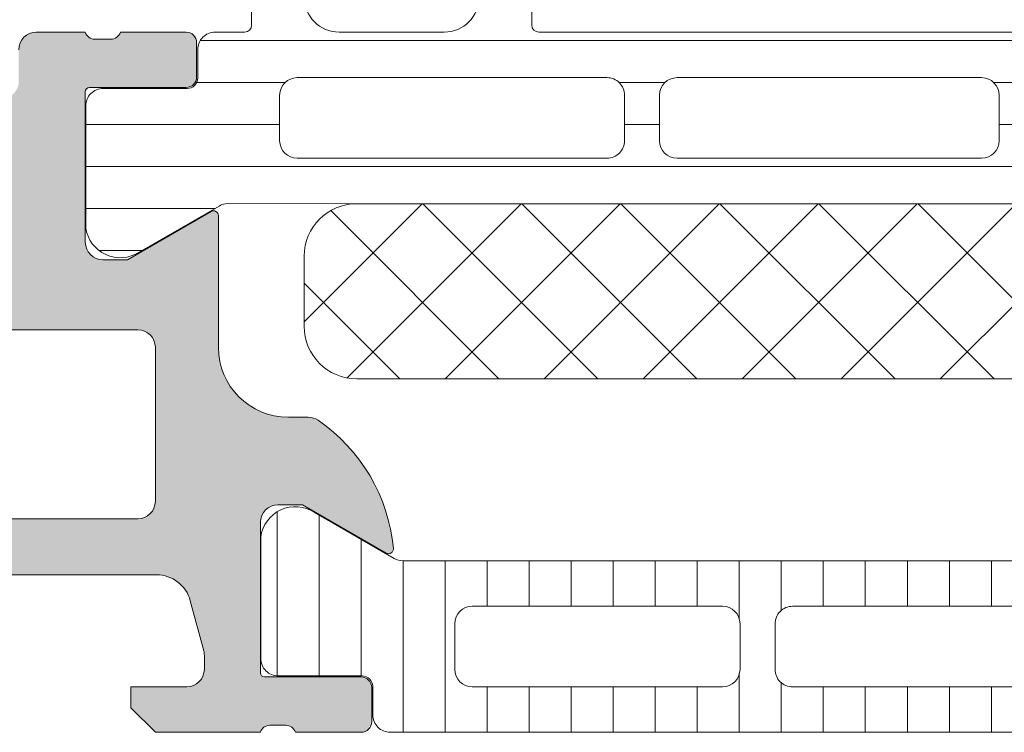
# Model space of a CAD drawing. Header units: millimetres. Extents: x 213386 to 506888, y 183055 to 450952.
# Tile 662 of 1056: x 373059 to 373088, y 339248 to 339268. Entities that reach past the tile are written whole.
import ezdxf

# ---------------------------------------------------------------- set-up
doc = ezdxf.new("R2010")
doc.units = ezdxf.units.MM
doc.layers.add('FASÁDA DETAILNÍ', color=255, linetype='Continuous', lineweight=0)
doc.layers.add('NOVA', color=255, linetype='Continuous', lineweight=0)

# ---------------------------------------------------------------- blocks, each defined once
blk = doc.blocks.new('A$C69D17D4D')
at = {"layer": 'FASÁDA DETAILNÍ'}
h = blk.add_hatch(color=256, dxfattribs=at)
edge = h.paths.add_edge_path()
edge.add_arc((-24911.3180359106, 21564.49986385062), 0.5000674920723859, 90.00773245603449, 179.9922675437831, ccw=False)
edge.add_line((-24911.31810339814, 21564.99993133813), (-24907.31810339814, 21564.99993133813))
edge.add_arc((-24907.31817088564, 21564.49986385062), 0.5000674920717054, 360.0077324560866, 449.99226754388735, ccw=False)
edge.add_line((-24906.81810339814, 21564.49993133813), (-24906.81810339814, 21563.19988251))
edge.add_arc((-24907.31814029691, 21563.1999194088), 0.5000369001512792, 270.0042279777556, 359.99577202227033, ccw=False)
edge.add_line((-24907.31810339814, 21562.69988251), (-24907.81810339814, 21562.69988251))
edge.add_line((-24907.81810339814, 21562.69988251), (-24907.81810339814, 21563.69988251))
edge.add_line((-24907.81810339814, 21563.69988251), (-24909.31810339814, 21563.69988251))
edge.add_arc((-24909.31814037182, 21562.69991948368), 0.9999630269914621, 449.9978814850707, 540.0021185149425)
edge.add_line((-24910.31810339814, 21562.69988251), (-24910.31810339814, 21558.69988251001))
edge.add_arc((-24909.3180265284, 21558.69995937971), 1.000076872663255, 180.0044039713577, 269.9955960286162)
edge.add_line((-24909.31810339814, 21557.69988251), (-24907.81810339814, 21557.69988251))
edge.add_line((-24907.81810339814, 21557.69988251), (-24907.81810339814, 21558.69988251))
edge.add_line((-24907.81810339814, 21558.69988251), (-24907.31810339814, 21558.69988251))
edge.add_arc((-24907.31804592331, 21558.1999399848), 0.4999425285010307, -0.006586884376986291, 90.0065868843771, ccw=False)
edge.add_line((-24906.81810339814, 21558.19988251), (-24906.81810339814, 21555.39989471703))
edge.add_arc((-24907.31810339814, 21555.39989471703), 0.5000000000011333, 270.0000000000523, 360.0000000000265, ccw=False)
edge.add_line((-24907.31810339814, 21554.89989471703), (-24907.51810339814, 21554.89989471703))
edge.add_arc((-24907.51810339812, 21555.39989471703), 0.5000000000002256, 179.9999999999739, 269.99999999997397, ccw=False)
edge.add_line((-24908.01810339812, 21555.39989471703), (-24908.01810339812, 21555.89989471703))
edge.add_arc((-24908.51813849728, 21555.89985961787), 0.500035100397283, 360.0040217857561, 449.9959782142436)
edge.add_line((-24908.51810339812, 21556.39989471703), (-24909.31810644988, 21556.39989471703))
edge.add_arc((-24909.31808988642, 21555.89987815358), 0.5000165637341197, 90.00189796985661, 179.9981020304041)
edge.add_line((-24909.81810644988, 21555.89989471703), (-24909.81810644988, 21524.59990082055))
edge.add_line((-24909.81810644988, 21524.59990082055), (-24909.38570981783, 21518.56144319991))
edge.add_arc((-24908.38649013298, 21518.59989926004), 0.9999594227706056, 182.2040028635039, 269.9999999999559)
edge.add_line((-24908.38649013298, 21517.59993983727), (-24901.71803792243, 21517.59993983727))
edge.add_arc((-24901.71803792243, 21518.09993983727), 0.5000000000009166, 270.0000000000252, 359.9999999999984)
edge.add_line((-24901.21803792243, 21518.09993983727), (-24901.21803792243, 21518.99993983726))
edge.add_arc((-24900.71803792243, 21518.99993983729), 0.5000000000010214, 90.00000000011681, 180.0000000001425, ccw=False)
edge.add_line((-24900.71803792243, 21519.49993983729), (-24899.31803639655, 21519.49993983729))
edge.add_arc((-24899.05051580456, 21519.57877628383), 0.278895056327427, 196.4198764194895, 271.1645893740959)
edge.add_line((-24899.04484739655, 21519.29993883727), (-24898.59125339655, 21519.29993883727))
edge.add_arc((-24898.58559273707, 21519.57880693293), 0.2789255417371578, 268.8371299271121, 343.5754054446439)
edge.add_line((-24898.31804939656, 21519.49993983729), (-24896.43803839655, 21519.49993983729))
edge.add_arc((-24896.43803839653, 21519.19993983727), 0.3000000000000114, 360.00000000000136, 450, ccw=False)
edge.add_line((-24896.13803839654, 21519.19993983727), (-24896.13803839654, 21518.21996551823))
edge.add_arc((-24896.43803839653, 21518.21996551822), 0.2999999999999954, 270.0000000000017, 360.00000000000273, ccw=False)
edge.add_line((-24896.43803839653, 21517.91996551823), (-24899.19803639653, 21517.91996551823))
edge.add_arc((-24899.19803639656, 21517.79996551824), 0.1200000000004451, 449.9999999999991, 540)
edge.add_line((-24899.31803639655, 21517.79996551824), (-24899.31803639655, 21513.49993983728))
edge.add_arc((-24898.81803639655, 21513.49993983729), 0.5000000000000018, 179.9999999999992, 269.9999999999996)
edge.add_line((-24898.81803639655, 21512.99993983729), (-24898.11803639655, 21512.99993983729))
edge.add_line((-24898.11803639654, 21512.99993983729), (-24895.72521607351, 21514.38143529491))
edge.add_arc((-24895.65615618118, 21514.26182005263), 0.1381197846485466, -1.0322764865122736e-10, 119.9999999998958, ccw=False)
edge.add_line((-24895.51803639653, 21514.26182005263), (-24895.51803639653, 21510.49993983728))
edge.add_arc((-24893.51803639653, 21510.49993983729), 1.999999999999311, 180.0000000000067, 270.0000000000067)
edge.add_line((-24893.51803639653, 21508.49993983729), (-24892.95004101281, 21508.49993983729))
edge.add_arc((-24892.95004101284, 21507.99993983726), 0.5000000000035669, 415.52092823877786, 449.99999999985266, ccw=False)
edge.add_arc((-24895.49751429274, 21504.29044123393), 4.999999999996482, 365.34922800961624, 415.5209282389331, ccw=False)
edge.add_arc((-24890.65616305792, 21504.73805962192), 0.1381197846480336, 240.0000000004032, 367.70243749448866, ccw=False)
edge.add_line((-24890.72522295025, 21504.61844437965), (-24893.11804327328, 21505.99993983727))
edge.add_line((-24893.11804327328, 21505.99993983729), (-24893.81804327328, 21505.99993983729))
edge.add_arc((-24893.81804327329, 21505.49993983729), 0.5, 450, 540)
edge.add_line((-24894.31804327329, 21505.49993983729), (-24894.31804327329, 21501.19991415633))
edge.add_arc((-24894.1980432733, 21501.19991415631), 0.1199999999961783, 180, 269.9999999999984)
edge.add_line((-24894.1980432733, 21501.07991415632), (-24891.43804527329, 21501.07991415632))
edge.add_arc((-24891.43804527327, 21500.77991415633), 0.2999999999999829, 0, 90.00000000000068, ccw=False)
edge.add_line((-24891.13804527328, 21500.77991415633), (-24891.13804527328, 21499.79993983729))
edge.add_arc((-24891.43804527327, 21499.79993983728), 0.300000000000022, 270.00000000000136, 360, ccw=False)
edge.add_line((-24891.43804527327, 21499.49993983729), (-24893.31805627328, 21499.49993983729))
edge.add_arc((-24893.58559961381, 21499.42107274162), 0.2789255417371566, 376.4245945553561, 451.1628700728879)
edge.add_line((-24893.5912602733, 21499.69994083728), (-24894.0448542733, 21499.69994083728))
edge.add_arc((-24894.0505226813, 21499.42110339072), 0.2788950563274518, 448.8354106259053, 523.5801235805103)
edge.add_line((-24894.31804327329, 21499.49993983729), (-24897.31810175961, 21499.49993983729))
edge.add_line((-24897.31810175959, 21499.49993983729), (-24898.01820465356, 21500.20001220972))
edge.add_line((-24898.01820465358, 21500.20001220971), (-24898.01820465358, 21500.80001831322))
edge.add_line((-24898.01820465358, 21500.80001831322), (-24896.41819855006, 21500.80001831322))
edge.add_arc((-24896.41820799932, 21501.30002776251), 0.5000094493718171, 270.0010827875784, 359.9989172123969)
edge.add_line((-24895.91819855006, 21501.30001831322), (-24895.91819855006, 21501.69544639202))
edge.add_arc((-24896.41819855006, 21501.69544639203), 0.5000000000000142, 360.0000000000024, 375.0000000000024)
edge.add_line((-24895.93523563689, 21501.82485591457), (-24896.31944443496, 21503.25874266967))
edge.add_arc((-24897.28537026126, 21502.99992362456), 1.000000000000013, 375.0000000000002, 450.0000000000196)
edge.add_line((-24897.28537026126, 21503.99992362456), (-24903.01819244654, 21503.99992362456))
edge.add_line((-24903.01819244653, 21503.99992362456), (-24903.01819244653, 21500.80001831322))
edge.add_line((-24903.01819244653, 21500.80001831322), (-24902.21820465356, 21500.80001831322))
edge.add_line((-24902.21820465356, 21500.80001831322), (-24902.21820465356, 21500.20001220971))
edge.add_line((-24902.21820465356, 21500.20001220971), (-24903.43063751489, 21499.50003052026))
edge.add_line((-24903.43063751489, 21499.50003052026), (-24904.51819244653, 21499.50003052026))
edge.add_line((-24904.51819244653, 21499.50003052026), (-24904.51819244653, 21514.49993983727))
edge.add_arc((-24905.01819244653, 21514.49993983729), 0.5000000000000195, 359.9999999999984, 450.0000000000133)
edge.add_line((-24905.01819244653, 21514.99993983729), (-24910.81810339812, 21514.99993983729))
edge.add_arc((-24910.81810339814, 21515.99993983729), 1, 180, 270.00000000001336, ccw=False)
edge.add_line((-24911.81810339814, 21515.99993983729), (-24911.81810339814, 21564.49993133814))
edge = h.paths.add_edge_path(flags=16)
edge.add_line((-24902.21820465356, 21505.59992362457), (-24897.81820465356, 21505.59992362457))
edge.add_arc((-24897.81820465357, 21506.09992362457), 0.5000000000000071, 270.0000000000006, 359.9999999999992)
edge.add_line((-24897.31820465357, 21506.09992362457), (-24897.31820465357, 21510.49992362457))
edge.add_arc((-24897.81820465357, 21510.49992362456), 0.4999999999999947, 359.9999999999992, 450.0000000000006)
edge.add_line((-24897.81820465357, 21510.99992362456), (-24902.21820465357, 21510.99992362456))
edge.add_arc((-24902.21820465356, 21510.49992362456), 0.5, 450, 540)
edge.add_line((-24902.71820465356, 21510.49992362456), (-24902.71820465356, 21506.09992362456))
edge.add_arc((-24902.21820465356, 21506.09992362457), 0.4999999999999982, 180, 270.0000000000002)
h = blk.add_hatch(dxfattribs=at)
h.set_pattern_fill('LINIE', color=256, scale=1.2, angle=-1.272221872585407e-14, style=0)
h.set_pattern_definition([(360, (-24899.94271645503, 21500.21696921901), (2.939128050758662e-16, 1.2), [])])
edge = h.paths.add_edge_path()
edge.add_arc((-24896.4080200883, 21518.19074167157), 0.2999999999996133, 269.9979247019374, 359.9979247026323)
edge.add_line((-24896.10802008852, 21518.19073080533), (-24896.1079914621, 21519.00106213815))
edge.add_arc((-24895.60799414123, 21519.00104670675), 0.4999973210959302, 89.99761771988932, 179.9982316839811, ccw=False)
edge.add_line((-24895.60797335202, 21519.50104402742), (-24894.76690110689, 21519.50236457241))
edge.add_arc((-24894.76690110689, 21519.70236457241), 0.2000000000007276, 270, 360)
edge.add_line((-24894.56690110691, 21519.70236457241), (-24894.56690110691, 21523.8023645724))
edge.add_arc((-24894.06690110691, 21523.80236457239), 0.5, 90, 180, ccw=False)
edge.add_line((-24894.06690110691, 21524.30236457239), (-24893.23615188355, 21524.30236457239))
edge.add_arc((-24893.23615188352, 21523.30236457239), 1, 15.000000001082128, 90, ccw=False)
edge.add_line((-24892.27022605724, 21523.56118361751), (-24892.06690110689, 21522.80236457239))
edge.add_line((-24892.06690110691, 21522.80236457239), (-24893.06690110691, 21522.80236457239))
edge.add_line((-24893.06690110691, 21522.80236457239), (-24893.06690110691, 21520.5023645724))
edge.add_arc((-24892.0627746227, 21520.50407381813), 1.00412793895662, 180.0975300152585, 269.7659122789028)
edge.add_line((-24892.06687707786, 21519.49995425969), (-24889.06699872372, 21519.49995425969))
edge.add_arc((-24889.07102707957, 21520.50407360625), 1.004127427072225, 270.2298596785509, 359.9024820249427)
edge.add_line((-24888.06690110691, 21520.5023645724), (-24888.06690110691, 21522.80236457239))
edge.add_line((-24888.06690110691, 21522.80236457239), (-24889.06690110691, 21522.80236457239))
edge.add_line((-24889.06690110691, 21522.80236457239), (-24888.86357615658, 21523.56118361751))
edge.add_arc((-24887.89765033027, 21523.30236457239), 0.9999999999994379, 90, 164.9999999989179, ccw=False)
edge.add_line((-24887.89765033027, 21524.30236457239), (-24887.06690110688, 21524.30236457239))
edge.add_arc((-24887.06690110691, 21523.80236457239), 0.499999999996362, -4.16889633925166e-10, 89.99999999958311, ccw=False)
edge.add_line((-24886.56690110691, 21523.80236457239), (-24886.56690110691, 21519.7023645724))
edge.add_arc((-24886.36272801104, 21519.7040931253), 0.2041804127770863, 180.4850610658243, 268.8441310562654)
edge.add_line((-24886.36684680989, 21519.49995425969), (-24860.52548000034, 21519.49993133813))
edge.add_arc((-24860.52549543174, 21518.99993401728), 0.4999973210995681, -0.0023822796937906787, 89.99823168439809, ccw=False)
edge.add_line((-24860.02549811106, 21518.99991322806), (-24860.02552673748, 21518.18958189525))
edge.add_arc((-24859.72552673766, 21518.18957102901), 0.2999999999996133, 179.9979247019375, 269.9979247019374)
edge.add_line((-24859.7255376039, 21517.8895710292), (-24857.32553921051, 21517.88981604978))
edge.add_arc((-24857.32555468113, 21517.3898200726), 0.4999959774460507, -0.002377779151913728, 89.99822718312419, ccw=False)
edge.add_line((-24856.82555870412, 21517.38979932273), (-24856.82568535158, 21513.91325782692))
edge.add_arc((-24857.81549827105, 21514.05560432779), 0.9999960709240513, 237.2709086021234, 351.8163166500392, ccw=False)
edge.add_line((-24858.35616366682, 21513.21437126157), (-24860.63977275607, 21514.53292369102))
edge.add_arc((-24860.88978841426, 21514.09992002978), 0.5000000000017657, 59.99792810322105, 89.99786479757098)
edge.add_line((-24860.88976978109, 21514.59992002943), (-24895.24403853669, 21514.60100634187))
edge.add_arc((-24895.2440561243, 21514.10100634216), 0.500000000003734, 89.99798460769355, 119.9979213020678)
edge.add_line((-24895.4940404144, 21514.53402811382), (-24897.77774501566, 21513.21564111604))
edge.add_arc((-24898.31834946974, 21514.05691334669), 0.9999960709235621, 188.1795327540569, 302.72494080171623, ccw=False)
edge.add_line((-24899.30817269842, 21513.91463854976), (-24899.30804605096, 21517.39118004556))
edge.add_arc((-24898.80805007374, 21517.39116457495), 0.4999959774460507, 89.99762222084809, 179.9982271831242, ccw=False)
edge.add_line((-24898.80802932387, 21517.89116055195), (-24896.40803095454, 21517.89074167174))
edge = h.paths.add_edge_path(flags=16)
edge.add_line((-24872.21690735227, 21517.70046606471), (-24872.21690735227, 21516.40047195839))
edge.add_arc((-24871.71691099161, 21516.40046831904), 0.499996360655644, 179.9995829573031, 270.0004170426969)
edge.add_line((-24871.71690735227, 21515.90047195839), (-24862.86691345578, 21515.90047195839))
edge.add_arc((-24862.86690981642, 21516.40046831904), 0.499996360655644, 269.9995829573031, 360.0004170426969)
edge.add_line((-24862.36691345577, 21516.40047195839), (-24862.36691345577, 21517.70046606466))
edge.add_arc((-24862.86691345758, 21517.70048263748), 0.5000000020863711, 359.9981008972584, 449.9999997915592)
edge.add_line((-24862.86691345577, 21518.20048263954), (-24871.71690735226, 21518.20048263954))
edge.add_arc((-24871.71690735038, 21517.70048263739), 0.5000000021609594, 90.00000021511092, 180.0018990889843)
edge = h.paths.add_edge_path(flags=16)
edge.add_arc((-24882.41691345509, 21517.70048263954), 0.5, 89.99999999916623, 180)
edge.add_line((-24882.91691345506, 21517.70048263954), (-24882.91691345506, 21516.40047195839))
edge.add_arc((-24882.41691345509, 21516.40047195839), 0.499999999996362, 180, 270.0000000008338)
edge.add_line((-24882.41691345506, 21515.90047195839), (-24873.71690735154, 21515.90047195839))
edge.add_arc((-24873.71690735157, 21516.40047195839), 0.499999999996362, 270.0000000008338, 359.9999999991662)
edge.add_line((-24873.21690735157, 21516.40047195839), (-24873.21690735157, 21517.70048263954))
edge.add_arc((-24873.71690735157, 21517.70048263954), 0.5, 359.9999999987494, 449.9999999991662)
edge.add_line((-24873.71690735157, 21518.20048263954), (-24882.41691345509, 21518.20048263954))
edge = h.paths.add_edge_path(flags=16)
edge.add_arc((-24884.41690981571, 21516.40046831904), 0.499996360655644, 269.9995829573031, 360.0004170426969)
edge.add_line((-24883.91691345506, 21516.40047195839), (-24883.91691345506, 21517.70046606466))
edge.add_arc((-24884.41691345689, 21517.70048263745), 0.500000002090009, 359.9981008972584, 449.9999997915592)
edge.add_line((-24884.41691345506, 21518.20048263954), (-24893.26692261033, 21518.20048263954))
edge.add_arc((-24893.26692261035, 21517.70049789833), 0.4999847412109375, 89.9999999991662, 180)
edge.add_line((-24893.76690735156, 21517.70049789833), (-24893.76690735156, 21516.40048721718))
edge.add_arc((-24893.26689209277, 21516.40048721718), 0.5000152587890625, 180, 270.0000000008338)
edge.add_line((-24893.26689209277, 21515.90047195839), (-24884.41691345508, 21515.90047195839))
h = blk.add_hatch(dxfattribs=at)
h.set_pattern_fill('NETZ', color=256, scale=2, angle=45, style=0)
h.set_pattern_definition([(45, (0, 0), (-1.414213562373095, 1.414213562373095), []), (135, (0, 0), (-1.414213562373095, -1.414213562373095), [])])
h.paths.add_polyline_path([(-24891.56702679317, 21509.59919654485, -0.4142135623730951), (-24893.06702679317, 21511.09919654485), (-24893.06702679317, 21513.09919654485, -0.4142135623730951), (-24891.56702679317, 21514.59919654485), (-24864.56702679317, 21514.59919654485, -0.4142135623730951), (-24863.06702679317, 21513.09919654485), (-24863.06702679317, 21511.09919654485, -0.4142135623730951), (-24864.56702679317, 21509.59919654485)])
h = blk.add_hatch(dxfattribs=at)
h.set_pattern_fill('_USER', color=256, scale=1.2, angle=90, style=0, pattern_type=0)
h.set_pattern_definition([(90, (0, 0), (-1.2, 7.347638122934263e-17), [])])
edge = h.paths.add_edge_path()
edge.add_line((-24890.49399355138, 21504.46694312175), (-24892.77765039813, 21505.78541283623))
edge.add_arc((-24893.31828532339, 21504.94416018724), 0.9999960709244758, 417.2729839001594, 531.8183919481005)
edge.add_line((-24894.30810339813, 21505.08647083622), (-24894.30810339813, 21501.60992933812))
edge.add_arc((-24893.80810742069, 21501.6099266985), 0.4999959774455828, 179.9996975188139, 270.0003024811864)
edge.add_line((-24893.80810478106, 21501.10993072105), (-24891.40810639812, 21501.11026267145))
edge.add_arc((-24891.40810639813, 21500.81026267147), 0.3000000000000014, 360, 449.9999999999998, ccw=False)
edge.add_line((-24891.10810639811, 21500.81026267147), (-24891.10810639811, 21499.99993133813))
edge.add_arc((-24890.60810907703, 21499.99992865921), 0.4999973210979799, 179.999693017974, 270.0003069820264)
edge.add_line((-24890.60810639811, 21499.49993133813), (-24860.52563209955, 21499.49993133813))
edge.add_arc((-24860.52562942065, 21499.99992865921), 0.4999973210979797, 269.9996930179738, 360.0003069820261)
edge.add_line((-24860.02563209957, 21499.99993133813), (-24860.02563209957, 21500.81026267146))
edge.add_arc((-24859.72563209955, 21500.81026267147), 0.3000000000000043, 90, 180, ccw=False)
edge.add_line((-24859.72563209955, 21501.11026267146), (-24857.32563371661, 21501.10993072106))
edge.add_arc((-24857.32563107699, 21501.6099266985), 0.4999959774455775, 269.9996975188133, 360.0003024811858)
edge.add_line((-24856.82563509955, 21501.60992933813), (-24856.82563509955, 21505.08647083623))
edge.add_arc((-24857.81545317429, 21504.94416018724), 0.9999960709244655, 368.1816080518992, 482.7270160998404)
edge.add_line((-24858.35608809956, 21505.78541283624), (-24860.63974494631, 21504.46694312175))
edge.add_arc((-24860.8897449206, 21504.89995583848), 0.5000000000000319, 270.00005990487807, 299.9999965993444, ccw=False)
edge.add_line((-24860.88974439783, 21504.39995583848), (-24890.24399409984, 21504.39995583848))
edge.add_arc((-24890.24399357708, 21504.89995583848), 0.5000000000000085, 240.0000034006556, 269.9999400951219, ccw=False)
edge = h.paths.add_edge_path(flags=16)
edge.add_line((-24869.91727637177, 21503.09994507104), (-24862.7672519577, 21503.09992981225))
edge.add_arc((-24862.76729551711, 21502.59988625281), 0.5000435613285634, 360.0049911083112, 449.9950088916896, ccw=False)
edge.add_line((-24862.2672519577, 21502.59992981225), (-24862.2672519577, 21501.29992103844))
edge.add_arc((-24862.76726428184, 21501.29994862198), 0.5000123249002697, 270.00141220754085, 359.9968392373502, ccw=False)
edge.add_line((-24862.7672519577, 21500.79993629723), (-24869.91727637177, 21500.79993629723))
edge.add_arc((-24869.91723281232, 21501.29997985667), 0.5000435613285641, 180.0049911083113, 269.9950088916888, ccw=False)
edge.add_line((-24870.41727637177, 21501.29993629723), (-24870.41727637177, 21502.59994507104))
edge.add_arc((-24869.91723281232, 21502.5999015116), 0.5000435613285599, 90.00499110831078, 179.9950088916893, ccw=False)
edge = h.paths.add_edge_path(flags=16)
edge.add_line((-24888.26727589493, 21503.09994507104), (-24881.11725005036, 21503.09994507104))
edge.add_arc((-24881.11729360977, 21502.5999015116), 0.5000435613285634, 360.0049911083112, 449.9950088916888, ccw=False)
edge.add_line((-24880.61725005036, 21502.59994507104), (-24880.61725005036, 21501.29993629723))
edge.add_arc((-24881.11729360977, 21501.29997985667), 0.5000435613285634, 270.0049911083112, 359.9950088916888, ccw=False)
edge.add_line((-24881.11725005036, 21500.79993629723), (-24888.26727589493, 21500.79993629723))
edge.add_arc((-24888.26723233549, 21501.29997985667), 0.5000435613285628, 180.0049911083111, 269.99500889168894, ccw=False)
edge.add_line((-24888.76727589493, 21501.29993629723), (-24888.76727589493, 21502.59994507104))
edge.add_arc((-24888.26723233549, 21502.5999015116), 0.5000435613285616, 90.004991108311, 179.995008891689, ccw=False)
edge = h.paths.add_edge_path(flags=16)
edge.add_line((-24879.11725005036, 21503.09994507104), (-24871.91727637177, 21503.09994507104))
edge.add_arc((-24871.91722559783, 21502.59999584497), 0.4999492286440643, -0.005818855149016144, 90.00581885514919, ccw=False)
edge.add_line((-24871.41727637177, 21502.59994507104), (-24871.41727637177, 21501.29993629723))
edge.add_arc((-24871.91722559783, 21501.2998855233), 0.4999492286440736, 269.9941811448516, 360.00581885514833, ccw=False)
edge.add_line((-24871.91727637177, 21500.79993629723), (-24879.11725005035, 21500.79993629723))
edge.add_arc((-24879.11730082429, 21501.2998855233), 0.4999492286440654, 179.9941811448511, 270.005818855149, ccw=False)
edge.add_line((-24879.61725005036, 21501.29993629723), (-24879.61725005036, 21502.59994507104))
edge.add_arc((-24879.11730082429, 21502.59999584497), 0.4999492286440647, 89.99418114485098, 180.005818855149, ccw=False)
for p, q in [((-24900.71803792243, 21519.49993983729), (-24899.31803639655, 21519.49993983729)), ((-24898.31804939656, 21519.49993983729), (-24896.43803839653, 21519.49993983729)), ((-24899.04484739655, 21519.29993883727), (-24898.59125339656, 21519.29993883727)), ((-24896.13803839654, 21519.19993983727), (-24896.13803839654, 21518.21996551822)), ((-24899.31803639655, 21517.79996551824), (-24899.31803639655, 21513.49993983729)), ((-24896.43803839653, 21517.91996551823), (-24899.19803639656, 21517.91996551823)), ((-24898.11803639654, 21512.99993983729), (-24895.72521607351, 21514.3814352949)), ((-24895.51803639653, 21514.26182005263), (-24895.51803639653, 21510.49993983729)), ((-24898.81803639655, 21512.99993983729), (-24898.11803639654, 21512.99993983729)), ((-24897.81820465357, 21510.99992362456), (-24902.21820465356, 21510.99992362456)), ((-24897.31820465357, 21506.09992362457), (-24897.31820465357, 21510.49992362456)), ((-24893.51803639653, 21508.49993983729), (-24892.95004101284, 21508.49993983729)), ((-24893.11804327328, 21505.99993983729), (-24893.81804327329, 21505.99993983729)), ((-24890.72522295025, 21504.61844437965), (-24893.11804327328, 21505.99993983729)), ((-24890.49399355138, 21504.46694312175), (-24892.77765039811, 21505.78541283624)), ((-24902.21820465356, 21505.59992362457), (-24897.81820465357, 21505.59992362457)), ((-24894.31804327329, 21505.49993983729), (-24894.31804327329, 21501.19991415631)), ((-24894.30810339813, 21505.08647083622), (-24894.30810339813, 21501.60992933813)), ((-24860.88974439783, 21504.39995583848), (-24890.24399409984, 21504.39995583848)), ((-24897.28537026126, 21503.99992362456), (-24903.01819244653, 21503.99992362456)), ((-24895.93523563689, 21501.82485591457), (-24896.31944443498, 21503.25874266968)), ((-24888.26727589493, 21503.09994507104), (-24881.11725005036, 21503.09994507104)), ((-24879.11725005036, 21503.09994507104), (-24871.91727637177, 21503.09994507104)), ((-24888.76727589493, 21501.29993629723), (-24888.76727589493, 21502.59994507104)), ((-24880.61725005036, 21502.59994507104), (-24880.61725005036, 21501.29993629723)), ((-24879.61725005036, 21501.29993629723), (-24879.61725005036, 21502.59994507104)), ((-24895.91819855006, 21501.30001831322), (-24895.91819855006, 21501.69544639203)), ((-24894.1980432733, 21501.07991415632), (-24891.43804527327, 21501.07991415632)), ((-24893.80810478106, 21501.10993072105), (-24891.40810639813, 21501.11026267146)), ((-24898.01820465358, 21500.20001220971), (-24898.01820465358, 21500.80001831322)), ((-24898.01820465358, 21500.80001831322), (-24896.41819855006, 21500.80001831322)), ((-24891.13804527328, 21500.77991415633), (-24891.13804527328, 21499.79993983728)), ((-24891.10810639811, 21500.81026267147), (-24891.10810639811, 21499.99993133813)), ((-24881.11725005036, 21500.79993629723), (-24888.26727589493, 21500.79993629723)), ((-24871.91727637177, 21500.79993629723), (-24879.11725005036, 21500.79993629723)), ((-24897.31810175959, 21499.49993983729), (-24898.01820465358, 21500.20001220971)), ((-24894.31804327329, 21499.49993983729), (-24897.31810175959, 21499.49993983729)), ((-24893.5912602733, 21499.69994083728), (-24894.04485427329, 21499.69994083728)), ((-24891.43804527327, 21499.49993983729), (-24893.3180562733, 21499.49993983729)), ((-24890.60810639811, 21499.49993133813), (-24860.52563209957, 21499.49993133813))]:
    blk.add_line(p, q, dxfattribs=at)
for points in [[(-24893.06690110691, 21520.5023645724, 0.4125193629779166), (-24892.06687707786, 21519.49995425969), (-24889.06699872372, 21519.49995425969, 0.4125410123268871), (-24888.06690110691, 21520.5023645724)], [(-24886.56690110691, 21523.80236457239), (-24886.56690110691, 21519.70236457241, 0.4058498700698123), (-24886.36684680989, 21519.49995425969), (-24860.52548000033, 21519.49993133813, -0.4142167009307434)], [(-24860.88976978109, 21514.59992002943), (-24895.24403853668, 21514.60100634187, 0.1316522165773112), (-24895.4940404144, 21514.53402811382), (-24897.77774501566, 21513.21564111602, -0.5460410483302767), (-24899.30817269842, 21513.91463854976), (-24899.30804605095, 21517.39118004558, -0.4142166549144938), (-24898.80802932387, 21517.89116055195), (-24896.40803095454, 21517.89074167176, 0.4142135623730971), (-24896.10802008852, 21518.19073080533), (-24896.10799146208, 21519.00106213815, -0.4142167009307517), (-24895.60797335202, 21519.50104402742), (-24894.76690110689, 21519.5023645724, 0.414213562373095), (-24894.56690110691, 21519.70236457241), (-24894.56690110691, 21523.80236457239, -0.414213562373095)]]:
    blk.add_lwpolyline(points, format="xyb", dxfattribs=at)
for points in [[(-24884.41691345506, 21515.90047195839, 0.4142178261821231), (-24883.91691345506, 21516.40047195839), (-24883.91691345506, 21517.70046606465, 0.4142232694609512), (-24884.41691345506, 21518.20048263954), (-24893.26692261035, 21518.20048263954, 0.4142135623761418), (-24893.76690735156, 21517.70049789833), (-24893.76690735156, 21516.40048721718, 0.4142135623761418), (-24893.26689209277, 21515.90047195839)], [(-24882.41691345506, 21518.20048263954, 0.4142135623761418), (-24882.91691345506, 21517.70048263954), (-24882.91691345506, 21516.40047195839, 0.4142135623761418), (-24882.41691345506, 21515.90047195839), (-24873.71690735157, 21515.90047195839, 0.4142135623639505), (-24873.21690735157, 21516.40047195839), (-24873.21690735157, 21517.70048263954, 0.414213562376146), (-24873.71690735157, 21518.20048263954)], [(-24864.56702679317, 21514.59919654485), (-24891.56702679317, 21514.59919654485, 0.414213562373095), (-24893.06702679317, 21513.09919654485), (-24893.06702679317, 21511.09919654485, 0.414213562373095), (-24891.56702679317, 21509.59919654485), (-24864.56702679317, 21509.59919654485, 0.414213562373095), (-24863.06702679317, 21511.09919654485), (-24863.06702679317, 21513.09919654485, 0.414213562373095)]]:
    blk.add_lwpolyline(points, format="xyb", close=True, dxfattribs=at)
for centre, radius, start, end in [((-24900.71803792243, 21518.99993983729), 0.5000000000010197, 90, 180), ((-24899.05051580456, 21519.57877628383), 0.2788950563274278, 196.4198764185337, 271.1645893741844), ((-24898.58559273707, 21519.57880693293), 0.2789255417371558, 268.8371299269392, 343.5754054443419), ((-24896.43803839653, 21519.19993983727), 0.3000000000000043, 0, 90), ((-24896.43803839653, 21518.21996551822), 0.2999999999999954, 270, 0), ((-24899.19803639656, 21517.79996551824), 0.1200000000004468, 90, 180), ((-24895.65615618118, 21514.26182005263), 0.1381197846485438, 0, 120.0000000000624), ((-24898.81803639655, 21513.49993983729), 0.5000000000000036, 180, 270), ((-24897.81820465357, 21510.49992362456), 0.4999999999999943, 0, 90), ((-24893.51803639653, 21510.49993983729), 1.999999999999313, 180, 270), ((-24892.95004101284, 21507.99993983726), 0.5000000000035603, 55.5209282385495, 90), ((-24895.49751429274, 21504.29044123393), 4.999999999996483, 5.349228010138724, 55.5209282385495), ((-24897.81820465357, 21506.09992362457), 0.5000000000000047, 270, 0), ((-24893.81804327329, 21505.49993983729), 0.5, 90, 180), ((-24893.31828532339, 21504.94416018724), 0.9999960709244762, 57.27298390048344, 171.818391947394), ((-24890.65616305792, 21504.73805962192), 0.1381197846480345, 239.9999999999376, 7.702437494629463), ((-24890.24399357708, 21504.89995583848), 0.5000000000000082, 240.0000034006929, 269.9999400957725), ((-24897.28537026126, 21502.99992362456), 1.000000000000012, 14.99999999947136, 90), ((-24888.26723233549, 21502.5999015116), 0.5000435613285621, 90.0049911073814, 179.9950088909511), ((-24881.11729360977, 21502.5999015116), 0.5000435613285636, 0.004991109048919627, 89.99500889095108), ((-24879.11730082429, 21502.59999584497), 0.4999492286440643, 89.99418114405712, 180.0058188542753), ((-24896.41819855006, 21501.69544639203), 0.5000000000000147, 0, 14.99999999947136), ((-24893.80810742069, 21501.6099266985), 0.4999959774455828, 179.9996975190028, 270.0003024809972), ((-24896.41820799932, 21501.30002776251), 0.5000094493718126, 270.0010827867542, 359.9989172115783), ((-24894.1980432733, 21501.19991415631), 0.1199999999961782, 180, 270), ((-24888.26723233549, 21501.29997985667), 0.5000435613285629, 180.0049911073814, 269.9950088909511), ((-24881.11729360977, 21501.29997985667), 0.5000435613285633, 270.0049911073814, 359.9950088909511), ((-24879.11730082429, 21501.2998855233), 0.4999492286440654, 179.9941811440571, 270.0058188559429), ((-24891.43804527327, 21500.77991415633), 0.2999999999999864, 0, 90), ((-24891.40810639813, 21500.81026267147), 0.3000000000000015, 0, 90), ((-24891.43804527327, 21499.79993983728), 0.3000000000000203, 270, 0), ((-24890.60810907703, 21499.99992865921), 0.4999973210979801, 179.9996930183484, 270.0003069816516), ((-24894.0505226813, 21499.42110339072), 0.2788950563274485, 88.83541062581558, 163.5801235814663), ((-24893.58559961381, 21499.42107274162), 0.2789255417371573, 16.42459455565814, 91.16287007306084)]:
    blk.add_arc(centre, radius, start, end, dxfattribs=at)

msp = doc.modelspace()

# ---------------------------------------------------------------- block references
at = {"layer": 'NOVA', "ltscale": 300}
msp.add_blockref('A$C69D17D4D', (397960.6382589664, 317748.1544064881), dxfattribs=at)

doc.saveas('drawing.dxf')
